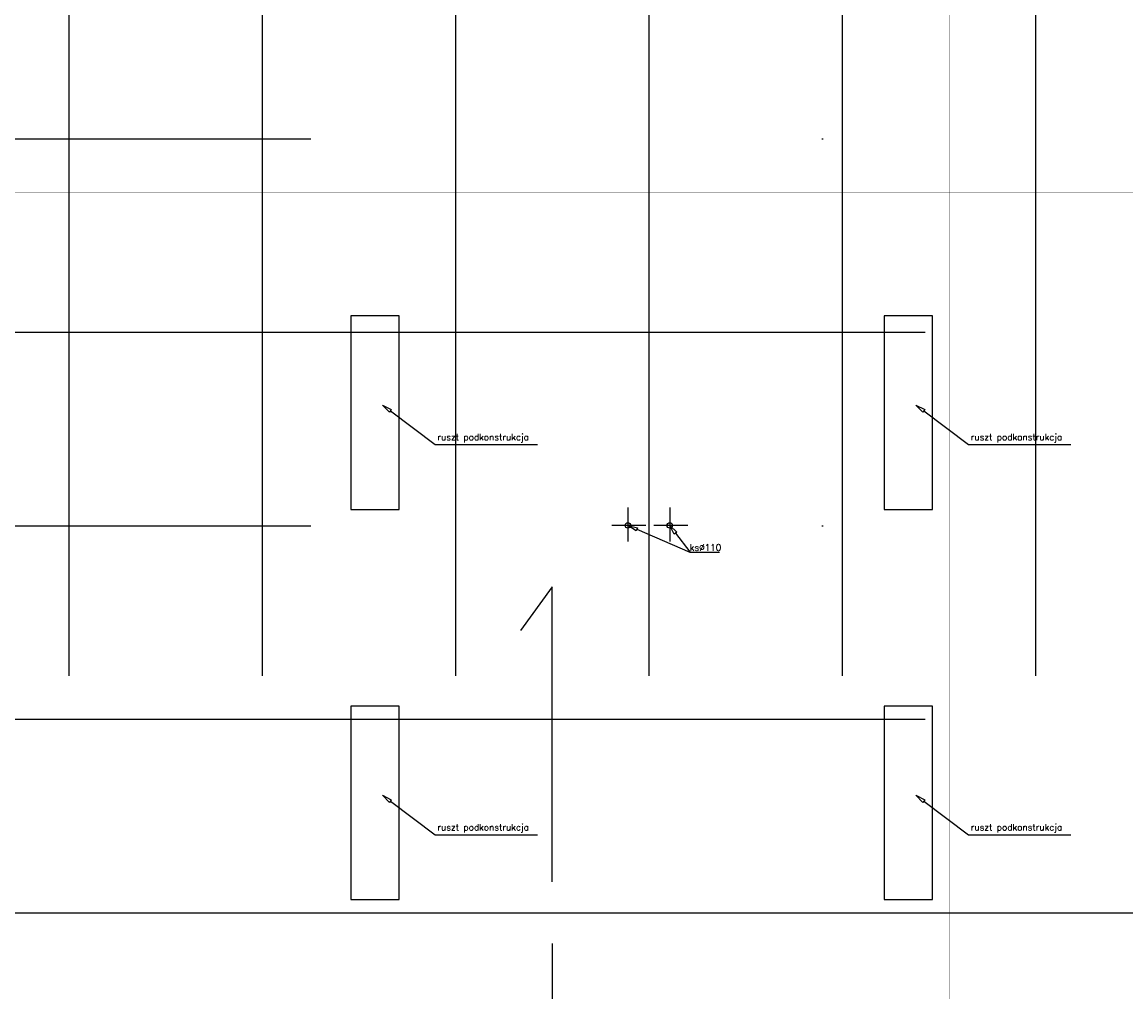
# Model space of a CAD drawing. Header units: centimetres. Extents: x -92429 to 178773, y 2337 to 428125.
# Tile 294 of 310: x 163793 to 167219, y 6612 to 9620. Entities that reach past the tile are written whole.
import ezdxf

# ---------------------------------------------------------------- set-up
doc = ezdxf.new("R2010")
doc.units = ezdxf.units.CM
doc.header["$LTSCALE"] = 50
doc.linetypes.add('Dach_Ist$0$DASHDOT2', pattern=[12.7, 6.35, -3.175, 0, -3.175])
doc.linetypes.add('Dach_Ist$0$HIDDEN2', pattern=[4.7625, 3.175, -1.5875])
for name, color, linetype in [('Dach_Ist$0$ARCH_INFO_OPISY_IST', 15, 'Continuous'), ('Dach_Ist$0$ARCH_INFO_OSIE_IST', 179, 'Dach_Ist$0$DASHDOT2'), ('Dach_Ist$0$ARCH_POMOCNICZE_IST', 8, 'Dach_Ist$0$HIDDEN2'), ('Dach_Ist$0$ARCH_PRZEKROJOWE_IST', 12, 'Continuous'), ('Dach_Ist$0$ARCH_WIDOK_IST', 251, 'Continuous')]:
    doc.layers.add(name, color=color, linetype=linetype)
doc.layers.add('Dach_Ist$0$RYSUNKOWE_NIEDRUK', color=6, linetype='Continuous', plot=False)
doc.styles.add('Dach_Ist$0$ROMANS-50-CM', font='romans.shx', dxfattribs={"width": 0.8, "height": 10})

msp = doc.modelspace()

# ---------------------------------------------------------------- linework, layer by layer
at = {"layer": 'Dach_Ist$0$ARCH_INFO_OPISY_IST', "color": 8}
for p, q in [((165438.3, 7868.2, 2170), (165340.5, 7732.9, 2170)), ((165438.3, 6953.4, 2170), (165438.3, 7868.2, 2170)), ((165438.3, 6761.8, 2170), (165438.3, 5847.1, 2170))]:
    msp.add_line(p, q, dxfattribs=at)
at = {"layer": 'Dach_Ist$0$ARCH_INFO_OPISY_IST', "color": 8, "ltscale": 0.5, "elevation": 2170}
for points in [[(164933.2, 8409.9), (164912.2, 8431.9), (164939.2, 8417.9)], [(166588.2, 8409.9), (166567.2, 8431.9), (166594.2, 8417.9)], [(165698.9, 8042.2), (165673.3, 8058.6), (165702.8, 8051.4)], [(165817.3, 8031.6), (165803.3, 8058.6), (165825.3, 8037.7)], [(164933.2, 7199.9), (164912.2, 7221.9), (164939.2, 7207.9)], [(166588.2, 7199.9), (166567.2, 7221.9), (166594.2, 7207.9)]]:
    msp.add_lwpolyline(points, close=True, dxfattribs=at)
at = {"layer": 'Dach_Ist$0$ARCH_INFO_OPISY_IST', "color": 8, "ltscale": 0.5, "extrusion": (0.601538, 0.798844, 0)}
for points, elevation in [([(-126697.1, 2170), (-126870.5, 2170)], 105936.8), ([(-128019.1, 2170), (-128192.5, 2170)], 106932.3), ([(-127424.9, 2170), (-127598.3, 2170)], 104970.2), ([(-128747, 2170), (-128920.4, 2170)], 105965.7)]:
    msp.add_lwpolyline(points, dxfattribs=dict(at, elevation=elevation))
at = {"layer": 'Dach_Ist$0$ARCH_INFO_OPISY_IST', "color": 8, "ltscale": 0.5, "extrusion": (0, 1, 0)}
for points, elevation in [([(-165074.7, 2170), (-165393, 2170)], 8309.6), ([(-166729.7, 2170), (-167048, 2170)], 8309.6), ([(-165865.2, 2170), (-165957.7, 2170)], 7976.3), ([(-165865.2, 2170), (-165957.7, 2170)], 7976.3), ([(-165074.7, 2170), (-165393, 2170)], 7099.6), ([(-166729.7, 2170), (-167048, 2170)], 7099.6)]:
    msp.add_lwpolyline(points, dxfattribs=dict(at, elevation=elevation))
at = {"layer": 'Dach_Ist$0$ARCH_INFO_OPISY_IST', "color": 8, "ltscale": 0.5, "extrusion": (0.394247, 0.919005, 0), "elevation": 72722.1}
msp.add_lwpolyline([(-149107.4, 2170), (-149286.3, 2170)], dxfattribs=at)
at = {"layer": 'Dach_Ist$0$ARCH_INFO_OPISY_IST', "color": 8, "ltscale": 0.5, "extrusion": (0.799111, 0.601183, 0), "elevation": 137340}
msp.add_lwpolyline([(-93268.4, 2170), (-93341.4, 2170)], dxfattribs=at)
at = {"layer": 'Dach_Ist$0$ARCH_INFO_OSIE_IST', "color": 8, "ltscale": 10}
for p, q in [((163938.3, 10767.6, 2170), (163938.3, 3057.6, 2170)), ((164538.3, 10767.6, 2170), (164538.3, 2914.8, 2170)), ((165138.3, 10767.6, 2170), (165138.3, 3057.6, 2170)), ((165738.3, 10767.6, 2170), (165738.3, 2914.8, 2170)), ((166338.3, 10767.6, 2170), (166338.3, 3057.6, 2170)), ((166938.3, 10767.6, 2170), (166938.3, 2914.8, 2170)), ((161514.3, 9257.6, 2170), (170738.3, 9257.6, 2170)), ((163420.2, 8657.6, 2170), (171651.1, 8657.6, 2170)), ((161514.3, 8057.6, 2170), (171651.1, 8057.6, 2170)), ((163420.2, 7457.6, 2170), (171651.1, 7457.6, 2170)), ((161514.3, 6857.6, 2170), (171651.1, 6857.6, 2170))]:
    msp.add_line(p, q, dxfattribs=at)
at = {"layer": 'Dach_Ist$0$ARCH_POMOCNICZE_IST', "color": 8}
for p, q in [((165673.3, 8114.7, 2170), (165673.3, 8009.3, 2170)), ((165803.3, 8114.7, 2170), (165803.3, 8009.3, 2170)), ((165729.3, 8058.6, 2170), (165623.9, 8058.6, 2170)), ((165859.3, 8058.6, 2170), (165753.9, 8058.6, 2170))]:
    msp.add_line(p, q, dxfattribs=at)
at = {"layer": 'Dach_Ist$0$ARCH_PRZEKROJOWE_IST', "color": 8, "ltscale": 4}
for centre in [(165673.3, 8058.6, 2170), (165803.3, 8058.6, 2170)]:
    msp.add_circle(centre, 8.5, dxfattribs=at)
at = {"layer": 'Dach_Ist$0$ARCH_WIDOK_IST', "color": 8}
msp.add_line((163308.3, 6857.6, 2170), (170518.3, 6857.6, 2170), dxfattribs=at)
at = {"layer": 'Dach_Ist$0$ARCH_WIDOK_IST', "color": 8, "elevation": 2170}
for points in [[(164813.3, 8108.6), (164963.3, 8108.6), (164963.3, 8708.6), (164813.3, 8708.6)], [(166468.3, 8108.6), (166618.3, 8108.6), (166618.3, 8708.6), (166468.3, 8708.6)], [(164813.3, 6898.6), (164963.3, 6898.6), (164963.3, 7498.6), (164813.3, 7498.6)], [(166468.3, 6898.6), (166618.3, 6898.6), (166618.3, 7498.6), (166468.3, 7498.6)]]:
    msp.add_lwpolyline(points, close=True, dxfattribs=at)
at = {"layer": 'Dach_Ist$0$RYSUNKOWE_NIEDRUK', "color": 8, "const_width": 1, "elevation": 2170}
for points in [[(166862.5, 12799.4), (167023.5, 12749.9), (166551.7, 12749.9), (166672.1, 12749.9), (166672.1, 12910), (166672.1, 2337.2), (166672.1, 2436.2), (166588.3, 2436.2), (166977.1, 2436.2), (166824.6, 2389.8)], [(160950.1, 9220.4), (161038.4, 9507.4), (161038.4, 8972), (161038.4, 9092.5), (160878.2, 9092.5), (169338.3, 9092.5)]]:
    msp.add_lwpolyline(points, dxfattribs=at)

# ---------------------------------------------------------------- texts
at = {"layer": 'Dach_Ist$0$ARCH_INFO_OPISY_IST', "color": 8, "char_height": 20, "width": 343.592, "attachment_point": 7, "style": 'Dach_Ist$0$ROMANS-50-CM'}
for s, insert in [('{\\W1;ruszt podkonstrukcja}', (165082.3, 8316, 2170)), ('{\\W1;ruszt podkonstrukcja}', (166737.3, 8316, 2170)), ('{\\W1;ks%%C110}', (165865.2, 7980.3, 2170)), ('{\\W1;ruszt podkonstrukcja}', (165082.3, 7106, 2170)), ('{\\W1;ruszt podkonstrukcja}', (166737.3, 7106, 2170))]:
    msp.add_mtext(s, dxfattribs=dict(at, insert=insert))

doc.saveas('drawing.dxf')
